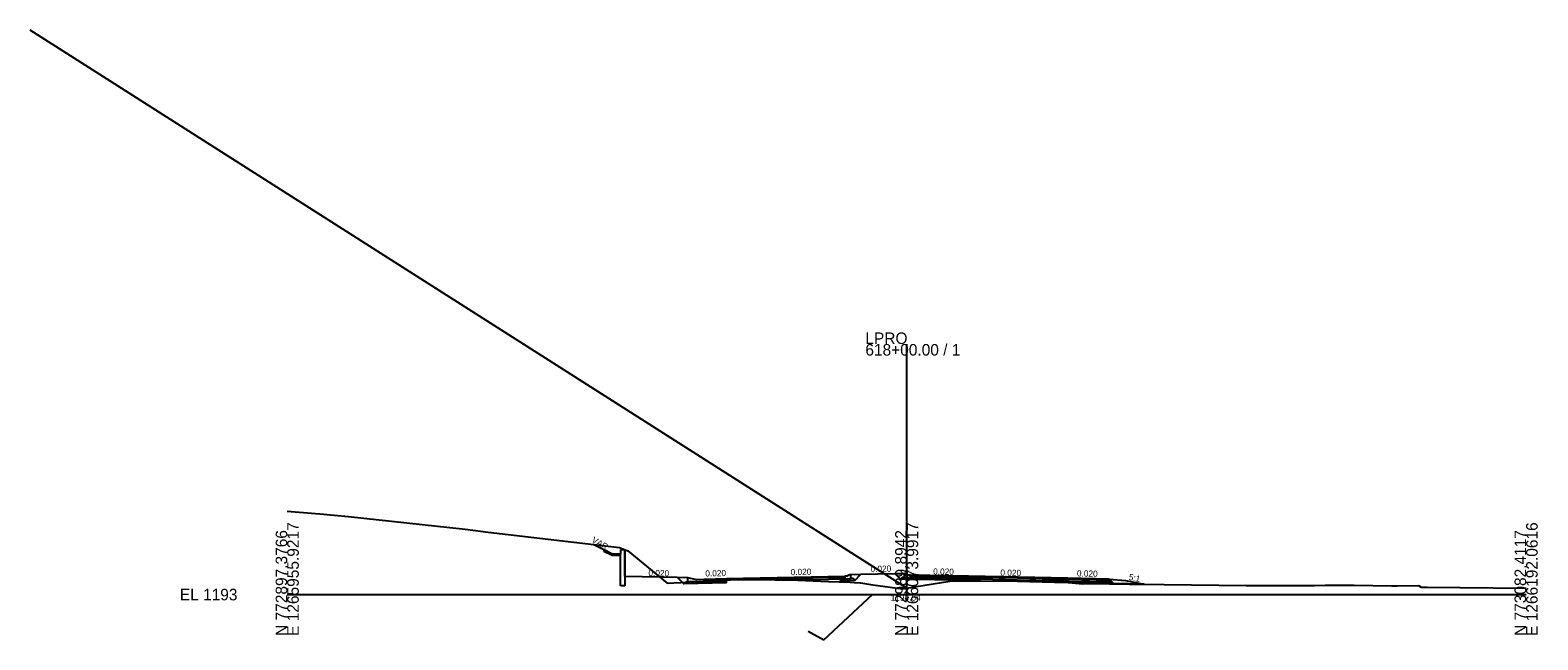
# Model space of a CAD drawing. Extents: x -3833 to 1267678, y -522 to 773248.
# Drawn here: x 1937.8 to 2302.8, y 8989 to 9136.6 of the extents above; entities that cross this region are included whole.
import ezdxf

# ---------------------------------------------------------------- set-up
doc = ezdxf.new("R2010")
doc.units = 0
for name, color, linetype in [('Exist Cross Section Cell', 7, 'Continuous'), ('Exist XS Center Line Elevation Label', 7, 'Continuous'), ('Exist XS Ground Line', 7, 'Continuous'), ('Prop CMT DNC', 7, 'Continuous'), ('Prop CMT Pvmt Course 1', 7, 'Continuous'), ('Prop CMT Pvmt Course 2', 7, 'Continuous'), ('Prop CMT Pvmt Course 3', 7, 'Continuous'), ('Prop CMT Pvmt Course 4', 7, 'Continuous'), ('Prop CMT Shld Paved Course 1', 7, 'Continuous'), ('Prop CMT Shld Paved Course 2', 7, 'Continuous'), ('Prop CMT Shld Paved Course 4', 7, 'Continuous'), ('Prop CMT Slope Grass', 7, 'Continuous'), ('Prop CMT Subgrade Earthwork', 7, 'Continuous'), ('Prop Conc Curb and Gutter', 7, 'Continuous'), ('Prop Corridor Mesh Bottom', 7, 'Continuous'), ('Prop XS Ditch Slope Text', 7, 'Continuous'), ('Prop XS Finish Grade', 7, 'Continuous'), ('Prop XS SE Text', 7, 'Continuous'), ('Scratch_Level_1', 7, 'Continuous'), ('Scratch_Level_5', 7, 'Continuous')]:
    doc.layers.add(name, color=color, linetype=linetype)

msp = doc.modelspace()

# ---------------------------------------------------------------- linework, layer by layer
at = {"layer": 'Exist Cross Section Cell'}
for p, q in [((2150, 9000), (2150, 9060.64)), ((2000, 9000), (2150, 9000)), ((2150, 9000), (2300, 9000))]:
    msp.add_line(p, q, dxfattribs=at)
at = {"layer": 'Exist XS Ground Line'}
for p, q in [((2000, 9020.21), (2006.85, 9019.66)), ((2006.85, 9019.66), (2007.91, 9019.55)), ((2007.91, 9019.55), (2014.84, 9018.87)), ((2014.84, 9018.87), (2043.11, 9015.87)), ((2043.11, 9015.87), (2048.69, 9015.07)), ((2048.69, 9015.07), (2080.45, 9011.36)), ((2080.45, 9011.36), (2082.5, 9010.57)), ((2082.5, 9010.57), (2091.98, 9002.75)), ((2091.98, 9002.75), (2103.54, 9003.35)), ((2103.54, 9003.35), (2105.2, 9003.47)), ((2105.2, 9003.47), (2108.36, 9003.61)), ((2108.36, 9003.61), (2108.7, 9003.62)), ((2108.7, 9003.62), (2110.98, 9003.68)), ((2110.98, 9003.68), (2118.14, 9003.56)), ((2118.14, 9003.56), (2123.62, 9003.46)), ((2123.62, 9003.46), (2131.09, 9003.19)), ((2131.09, 9003.19), (2136.34, 9003.01)), ((2152.4, 9001.92), (2160.46, 9003.23)), ((2160.46, 9003.23), (2161.12, 9003.29)), ((2161.12, 9003.29), (2162.05, 9003.3)), ((2162.05, 9003.3), (2164.52, 9003.34)), ((2164.52, 9003.34), (2167.9, 9003.33)), ((2167.9, 9003.33), (2176.83, 9003.28)), ((2176.83, 9003.28), (2185.78, 9002.98)), ((2136.34, 9003.01), (2137.28, 9002.95)), ((2137.28, 9002.95), (2138.8, 9002.83)), ((2138.8, 9002.83), (2139.35, 9002.74)), ((2139.35, 9002.74), (2141.83, 9002.39)), ((2141.83, 9002.39), (2148.97, 9001.38)), ((2148.97, 9001.38), (2150, 9001.54)), ((2150, 9001.54), (2152.4, 9001.92)), ((2185.78, 9002.98), (2189.08, 9002.89)), ((2189.08, 9002.89), (2190.07, 9002.81)), ((2190.07, 9002.81), (2192.55, 9002.62)), ((2192.55, 9002.62), (2194.17, 9002.67)), ((2194.17, 9002.67), (2203.98, 9002.55)), ((2203.98, 9002.55), (2212.32, 9002.44)), ((2212.32, 9002.44), (2232.24, 9002.16)), ((2232.24, 9002.16), (2247.75, 9002.21)), ((2247.75, 9002.21), (2248.75, 9002.22)), ((2248.75, 9002.22), (2251.32, 9002.24)), ((2251.32, 9002.24), (2252.74, 9002.25)), ((2252.74, 9002.25), (2258.36, 9002.25)), ((2258.36, 9002.25), (2267.48, 9002.09)), ((2267.48, 9002.09), (2268.15, 9002.08)), ((2268.15, 9002.08), (2268.8, 9002.08)), ((2268.8, 9002.08), (2273.97, 9002.2)), ((2273.97, 9002.2), (2274.56, 9001.82)), ((2274.56, 9001.82), (2275.61, 9001.81)), ((2275.61, 9001.81), (2276.07, 9001.8)), ((2276.07, 9001.8), (2300, 9001.58))]:
    msp.add_line(p, q, dxfattribs=at)
at = {"layer": 'Prop CMT Pvmt Course 1'}
for p, q in [((2106.39, 9003.85), (2135, 9004.42)), ((2106.39, 9003.52), (2106.39, 9003.85)), ((2106.39, 9003.6), (2106.39, 9003.6)), ((2135, 9004.42), (2135, 9004.42)), ((2135, 9004.42), (2135, 9004.17)), ((2135, 9004.17), (2135, 9004.17)), ((2135, 9004.17), (2135, 9004.17)), ((2189, 9003.94), (2165, 9004.42)), ((2165, 9004.42), (2165, 9004.17)), ((2165, 9004.17), (2165, 9004.17)), ((2189, 9003.69), (2189, 9003.94)), ((2189, 9003.94), (2189, 9003.94)), ((2189, 9003.69), (2189, 9003.69)), ((2189, 9003.69), (2189, 9003.69))]:
    msp.add_line(p, q, dxfattribs=at)
at = {"layer": 'Prop CMT Pvmt Course 2'}
for p, q in [((2135, 9004.17), (2135, 9004.17)), ((2135, 9004.17), (2135, 9003.84)), ((2135, 9003.84), (2135, 9003.84)), ((2135, 9003.84), (2135, 9003.84)), ((2135, 9003.84), (2135, 9003.84)), ((2165, 9004.17), (2150.93, 9004.46)), ((2150.93, 9004.12), (2165, 9003.84)), ((2165, 9004.17), (2165, 9004.17)), ((2165, 9003.84), (2165, 9003.84)), ((2165, 9003.84), (2165, 9003.84)), ((2165, 9003.84), (2165, 9003.84))]:
    msp.add_line(p, q, dxfattribs=at)
at = {"layer": 'Prop CMT Pvmt Course 3'}
for p, q in [((2137.01, 9003.88), (2136.51, 9003.87)), ((2137.46, 9003.43), (2137.01, 9003.88)), ((2148.63, 9003.88), (2148.92, 9004.16))]:
    msp.add_line(p, q, dxfattribs=at)
at = {"layer": 'Prop CMT Pvmt Course 4'}
for p, q in [((2134, 9004.4), (2134, 9003.36)), ((2135, 9003.84), (2135, 9003.84)), ((2135, 9003.84), (2135, 9003.84)), ((2148.92, 9004.16), (2148.47, 9003.72)), ((2149.42, 9004.16), (2148.92, 9004.16)), ((2165, 9003.84), (2165, 9003.84)), ((2165, 9003.84), (2165, 9003.84))]:
    msp.add_line(p, q, dxfattribs=at)
at = {"layer": 'Prop CMT Shld Paved Course 1'}
for p, q in [((2101, 9003.74), (2106.39, 9003.85)), ((2106.39, 9003.6), (2101, 9003.49)), ((2101, 9003.49), (2101, 9003.49)), ((2106.39, 9003.85), (2106.39, 9003.85)), ((2106.39, 9003.6), (2106.39, 9003.6)), ((2106.39, 9003.6), (2106.39, 9003.6)), ((2135, 9004.42), (2135, 9004.42)), ((2135, 9004.17), (2135, 9004.17)), ((2135, 9004.17), (2135, 9004.17)), ((2165, 9004.42), (2150.93, 9004.71)), ((2165, 9003.38), (2165, 9004.42)), ((2165, 9004.42), (2165, 9004.42)), ((2165, 9004.17), (2165, 9004.17)), ((2165, 9004.17), (2165, 9004.17)), ((2189, 9003.94), (2189, 9002.91)), ((2199, 9003.74), (2189, 9003.94)), ((2199.26, 9003.49), (2199, 9003.74))]:
    msp.add_line(p, q, dxfattribs=at)
at = {"layer": 'Prop CMT Shld Paved Course 2'}
for p, q in [((2101, 9003.16), (2101, 9003.49)), ((2108.36, 9003.64), (2106.39, 9003.6)), ((2106.39, 9003.52), (2108.36, 9003.61)), ((2106.39, 9003.6), (2106.39, 9003.6)), ((2106.39, 9003.52), (2106.39, 9003.52)), ((2106.39, 9003.52), (2106.39, 9003.52)), ((2108.7, 9003.65), (2108.36, 9003.64)), ((2108.36, 9003.61), (2108.7, 9003.62)), ((2108.93, 9003.65), (2108.7, 9003.65)), ((2108.7, 9003.65), (2108.7, 9003.65)), ((2108.7, 9003.62), (2108.93, 9003.63)), ((2108.7, 9003.62), (2108.7, 9003.62)), ((2110.98, 9003.69), (2108.93, 9003.65)), ((2108.93, 9003.63), (2110.98, 9003.68)), ((2108.93, 9003.65), (2108.93, 9003.65)), ((2108.93, 9003.63), (2108.93, 9003.63)), ((2118.14, 9003.84), (2110.98, 9003.69)), ((2110.98, 9003.69), (2110.98, 9003.69)), ((2110.98, 9003.68), (2110.98, 9003.68)), ((2110.98, 9003.68), (2110.98, 9003.68)), ((2110.98, 9003.68), (2118.14, 9003.56)), ((2123.62, 9003.95), (2118.14, 9003.84)), ((2118.14, 9003.84), (2118.14, 9003.84)), ((2118.14, 9003.56), (2118.14, 9003.56)), ((2118.14, 9003.56), (2119.57, 9003.53)), ((2119.57, 9003.53), (2123.62, 9003.61)), ((2119.57, 9003.53), (2119.57, 9003.53)), ((2131.09, 9004.1), (2123.62, 9003.95)), ((2123.62, 9003.95), (2123.62, 9003.95)), ((2123.62, 9003.61), (2131.09, 9003.76)), ((2123.62, 9003.61), (2123.62, 9003.61)), ((2135, 9004.17), (2131.09, 9004.1)), ((2131.09, 9004.1), (2131.09, 9004.1)), ((2131.09, 9003.76), (2135, 9003.84)), ((2131.09, 9003.76), (2131.09, 9003.76)), ((2135, 9003.84), (2135, 9003.84)), ((2167.9, 9004.12), (2165, 9004.17)), ((2165, 9003.84), (2165, 9003.84)), ((2165, 9003.84), (2167.9, 9003.78)), ((2176.83, 9003.94), (2167.9, 9004.12)), ((2167.9, 9004.12), (2167.9, 9004.12)), ((2167.9, 9003.78), (2167.9, 9003.78)), ((2167.9, 9003.78), (2176.83, 9003.6)), ((2185.78, 9003.76), (2176.83, 9003.94)), ((2176.83, 9003.94), (2176.83, 9003.94)), ((2176.83, 9003.94), (2176.83, 9003.94)), ((2176.83, 9003.6), (2176.83, 9003.6)), ((2176.83, 9003.6), (2176.83, 9003.6)), ((2176.83, 9003.6), (2185.78, 9003.43)), ((2189, 9003.69), (2185.78, 9003.76)), ((2185.78, 9003.76), (2185.78, 9003.76)), ((2185.78, 9003.43), (2185.78, 9003.43)), ((2185.78, 9003.43), (2189, 9003.36)), ((2199.26, 9003.49), (2189, 9003.69)), ((2189, 9003.36), (2189, 9003.36)), ((2189, 9003.36), (2199.59, 9003.15)), ((2199.59, 9003.15), (2199.26, 9003.49))]:
    msp.add_line(p, q, dxfattribs=at)
at = {"layer": 'Prop CMT Shld Paved Course 4'}
for p, q in [((2096.5, 9003.07), (2097, 9003.08)), ((2101, 9003.16), (2106.39, 9003.27)), ((2200.06, 9002.68), (2199.59, 9003.15)), ((2096.03, 9002.6), (2096.5, 9003.07))]:
    msp.add_line(p, q, dxfattribs=at)
at = {"layer": 'Prop CMT Slope Grass'}
for p, q in [((2094.42, 9004.22), (2097, 9004.16)), ((2136.51, 9004.86), (2138.94, 9004.91)), ((2147.1, 9005.09), (2149.25, 9005.13)), ((2199, 9003.74), (2203, 9003.42)), ((2203, 9003.42), (2207.43, 9002.54))]:
    msp.add_line(p, q, dxfattribs=at)
at = {"layer": 'Prop CMT Subgrade Earthwork'}
for p, q in [((2094.42, 9004.22), (2096.03, 9002.6)), ((2106.39, 9002.81), (2106.39, 9003.52)), ((2137.46, 9003.43), (2134, 9003.36)), ((2134, 9003.09), (2134, 9003.36)), ((2137.46, 9003.43), (2138.94, 9004.91)), ((2148.47, 9003.72), (2147.1, 9005.09)), ((2165, 9003.38), (2148.47, 9003.72)), ((2165, 9003.38), (2165, 9003.34)), ((2106.39, 9002.81), (2096.03, 9002.6)), ((2207.43, 9002.54), (2189, 9002.91)), ((2189, 9002.91), (2189, 9002.89))]:
    msp.add_line(p, q, dxfattribs=at)
at = {"layer": 'Prop Conc Curb and Gutter'}
for p, q in [((2076.66, 9010.46), (2076.81, 9010.76)), ((2078.66, 9009.46), (2076.66, 9010.46)), ((2078.74, 9009.79), (2076.81, 9010.76)), ((2081.74, 9010.79), (2080.74, 9010.79)), ((2080.74, 9010.79), (2080.74, 9009.79)), ((2081.74, 9010.79), (2081.74, 9010.79)), ((2081.74, 9010.79), (2081.74, 9010.79)), ((2081.74, 9010.79), (2081.74, 9003.36)), ((2080.74, 9009.46), (2078.66, 9009.46)), ((2080.74, 9009.79), (2078.74, 9009.79)), ((2080.73, 9002.08), (2080.74, 9009.79)), ((2081.74, 9003.36), (2081.74, 9002.08)), ((2097, 9003.08), (2097, 9004.16)), ((2097, 9004.16), (2099, 9003.66)), ((2099, 9003.12), (2097, 9003.08)), ((2097, 9003.08), (2097, 9003.08)), ((2097, 9003.08), (2097, 9003.08)), ((2099, 9003.66), (2101, 9003.74)), ((2099, 9003.66), (2099, 9003.66)), ((2099, 9003.66), (2099, 9003.66)), ((2101, 9003.16), (2099, 9003.12)), ((2099, 9003.12), (2099, 9003.12)), ((2101, 9003.74), (2101, 9003.16)), ((2101, 9003.16), (2101, 9003.16)), ((2135.75, 9004.44), (2135, 9004.42)), ((2135, 9004.42), (2135, 9004.42)), ((2135, 9004.42), (2135, 9003.84)), ((2135, 9003.84), (2136.51, 9003.87)), ((2135, 9003.84), (2135, 9003.84)), ((2135, 9003.84), (2135, 9003.84)), ((2136.51, 9004.86), (2135.75, 9004.61)), ((2135.75, 9004.61), (2135.75, 9004.61)), ((2135.75, 9004.61), (2135.75, 9004.44)), ((2135.75, 9004.44), (2135.75, 9004.44)), ((2136.51, 9003.87), (2136.51, 9004.86)), ((2136.51, 9003.87), (2136.51, 9003.87)), ((2150.17, 9004.89), (2149.42, 9005.14)), ((2149.42, 9005.14), (2149.42, 9004.16)), ((2149.42, 9004.16), (2149.42, 9004.15)), ((2149.42, 9004.15), (2150.93, 9004.12)), ((2150.18, 9004.89), (2150.17, 9004.89)), ((2150.18, 9004.72), (2150.18, 9004.89)), ((2150.93, 9004.71), (2150.18, 9004.72)), ((2150.18, 9004.72), (2150.18, 9004.72)), ((2150.93, 9004.12), (2150.93, 9004.71)), ((2150.93, 9004.71), (2150.93, 9004.71)), ((2150.93, 9004.12), (2150.93, 9004.12)), ((2150.93, 9004.12), (2150.93, 9004.12)), ((2081.74, 9002.08), (2080.73, 9002.08)), ((2080.73, 9002.08), (2080.73, 9002.08)), ((2081.74, 9002.08), (2081.74, 9002.08))]:
    msp.add_line(p, q, dxfattribs=at)
at = {"layer": 'Prop Corridor Mesh Bottom'}
msp.add_line((2135, 9004.42), (2135, 9004.17), dxfattribs=at)
at = {"layer": 'Prop XS Finish Grade'}
for p, q in [((2076.81, 9010.76), (2074.12, 9012.1)), ((2078.74, 9009.79), (2076.81, 9010.76)), ((2081.74, 9010.79), (2080.74, 9010.79)), ((2080.74, 9010.79), (2080.74, 9009.79)), ((2081.74, 9004.47), (2081.74, 9010.79)), ((2080.74, 9009.79), (2078.74, 9009.79)), ((2081.74, 9004.47), (2094.42, 9004.22)), ((2138.94, 9004.91), (2147.1, 9005.09)), ((2149.25, 9005.13), (2149.42, 9005.14)), ((2207.43, 9002.54), (2207.62, 9002.5))]:
    msp.add_line(p, q, dxfattribs=at)
at = {"layer": 'Scratch_Level_1'}
msp.add_line((2150, 9001.54), (1937.75, 9136.6), dxfattribs=at)
at = {"layer": 'Scratch_Level_5'}
for p, q in [((2129.91, 8989.05), (2141.77, 9000.07)), ((2126.13, 8991.15), (2129.91, 8989.05))]:
    msp.add_line(p, q, dxfattribs=at)

# ---------------------------------------------------------------- texts
at = {"layer": 'Exist Cross Section Cell'}
for s, p in [('LPRO', (2140, 9060.64)), ('618+00.00 / 1', (2140, 9057.84)), ('EL 1193', (1974, 8998.6))]:
    msp.add_text(s, height=2.8, dxfattribs=at).set_placement(p)
for s, p in [('N 772897.3766', (2000, 8990)), ('E 1265955.9217', (2002.8, 8990)), ('N 772989.8942', (2150, 8990)), ('E 1266073.9917', (2152.8, 8990)), ('N 773082.4117', (2300, 8990)), ('E 1266192.0616', (2302.8, 8990))]:
    msp.add_text(s, height=2.8, rotation=90, dxfattribs=at).set_placement(p)
at = {"layer": 'Exist XS Center Line Elevation Label'}
msp.add_text('1194.54', height=1.5, dxfattribs=at).set_placement((2146.13, 8998.52))
at = {"layer": 'Prop CMT DNC'}
for p in [(2087.33, 9006.58), (2099, 9003.66), (2101, 9003.74), (2101, 9003.74), (2106.39, 9003.85), (2106.39, 9003.85), (2135, 9004.42), (2135, 9004.42), (2135.75, 9004.44), (2150.18, 9004.72), (2165, 9004.42), (2165, 9004.42), (2189, 9003.94), (2189, 9003.94), (2199, 9003.74)]:
    msp.add_text('X', height=0.00025, dxfattribs=at).set_placement(p)
at = {"layer": 'Prop XS Ditch Slope Text'}
for s, rotation, p in [('VAR.', 329.7922, (2073.59, 9012.8)), ('5:1', 348.3072, (2203.67, 9003.57))]:
    msp.add_text(s, height=1.5, rotation=rotation, dxfattribs=at).set_placement(p)
at = {"layer": 'Prop XS SE Text'}
for rotation, p in [(1.299, (2141.26, 9005.44)), (358.8542, (2087.45, 9004.5)), (1.397, (2101.26, 9004.36)), (1.397, (2121.92, 9004.68)), (358.8542, (2156.4, 9004.86)), (358.8542, (2172.68, 9004.58)), (358.8542, (2191.22, 9004.4))]:
    msp.add_text('0.020', height=1.5, rotation=rotation, dxfattribs=at).set_placement(p)

doc.saveas('drawing.dxf')
